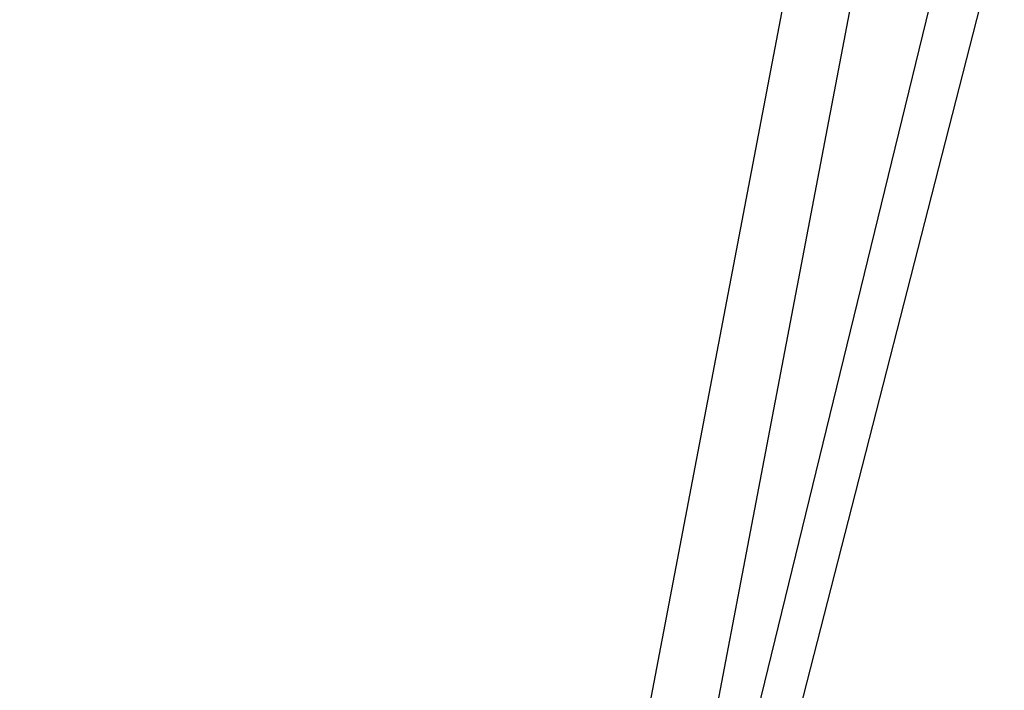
# Model space of a CAD drawing. Header units: feet. Extents: x -79 to 198, y -22 to 181.
# Tile 788 of 982: x 111.553 to 111.747, y 151.197 to 151.33. Entities that reach past the tile are written whole.
import ezdxf

# ---------------------------------------------------------------- set-up
doc = ezdxf.new("R2010")
doc.units = ezdxf.units.FT
doc.layers.add('A-LINEA', color=7, linetype='CONTINUOUS')

msp = doc.modelspace()

# ---------------------------------------------------------------- linework, layer by layer
at = {"layer": 'A-LINEA'}
for points in [[(111.6, 150.7778), (111.32, 150.8444), (111.4667, 151.4178), (111.7467, 151.3511), (111.6, 150.7778)], [(111.32, 150.8444), (111.6133, 150.7911), (111.72, 151.3511), (111.44, 151.4178), (111.32, 150.8444)], [(111.6, 150.7778), (111.32, 150.8444), (111.4667, 151.4178), (111.7467, 151.3511), (111.6, 150.7778)], [(111.32, 150.8444), (111.6133, 150.7911), (111.72, 151.3511), (111.44, 151.4178), (111.32, 150.8444)], [(111.6, 150.7911), (111.3333, 150.8578), (111.4667, 151.4044), (111.7333, 151.3378), (111.6, 150.7911)], [(111.3333, 150.8578), (111.6, 150.7911), (111.7067, 151.3511), (111.4533, 151.4044), (111.3333, 150.8578)], [(111.6, 150.7911), (111.3333, 150.8578), (111.4667, 151.4044), (111.7333, 151.3378), (111.6, 150.7911)], [(111.3333, 150.8578), (111.6, 150.7911), (111.7067, 151.3511), (111.4533, 151.4044), (111.3333, 150.8578)]]:
    msp.add_lwpolyline(points, dxfattribs=at)

doc.saveas('drawing.dxf')
